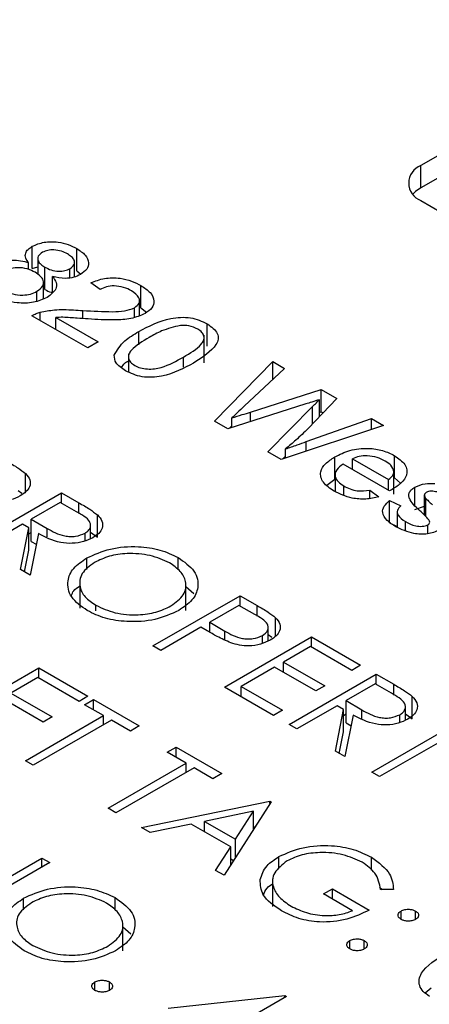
# Model space of a CAD drawing. Header units: inches. Extents: x 1880 to 2363, y -453 to -54.
# Tile 277 of 656: x 2069.403 to 2069.702, y -423.847 to -423.126. Entities that reach past the tile are written whole.
import ezdxf

# ---------------------------------------------------------------- set-up
doc = ezdxf.new("R2010")
doc.units = ezdxf.units.IN
doc.header["$LTSCALE"] = 0.5
doc.header["$MEASUREMENT"] = 0
doc.layers.add('DSS-M-S', color=53, linetype='Continuous')

msp = doc.modelspace()

# ---------------------------------------------------------------- linework, layer by layer
at = {"layer": 'DSS-M-S', "linetype": 'Continuous', "lineweight": 25}
for p, q in [((2069.88065, -423.12624), (2069.69582, -423.23294)), ((2069.88065, -423.14257), (2069.69582, -423.24927)), ((2069.69582, -423.24927), (2069.69582, -423.23294)), ((2069.69582, -423.24927), (2069.69191, -423.25201)), ((2069.69191, -423.25201), (2069.68999, -423.25391)), ((2069.69582, -423.25856), (2069.9736, -423.41892)), ((2069.41185, -423.30838), (2069.41185, -423.29205)), ((2069.44436, -423.30999), (2069.44436, -423.29366)), ((2069.41588, -423.3011), (2069.41588, -423.31239)), ((2069.4092, -423.30902), (2069.4092, -423.30408)), ((2069.41185, -423.30838), (2069.41588, -423.30701)), ((2069.42113, -423.32362), (2069.42113, -423.30729)), ((2069.43941, -423.31507), (2069.43941, -423.30841)), ((2069.4427, -423.31448), (2069.4427, -423.30381)), ((2069.42674, -423.32541), (2069.42674, -423.3142)), ((2069.44436, -423.30999), (2069.44746, -423.31241)), ((2069.42005, -423.33034), (2069.42005, -423.31853)), ((2069.46146, -423.32359), (2069.45466, -423.3188)), ((2069.49133, -423.3371), (2069.49133, -423.32077)), ((2069.41526, -423.33205), (2069.41526, -423.32497)), ((2069.48663, -423.34393), (2069.48663, -423.33698)), ((2069.49021, -423.34269), (2069.49021, -423.33193)), ((2069.49133, -423.3371), (2069.49546, -423.34029)), ((2069.4524, -423.36633), (2069.4116, -423.34278)), ((2069.41766, -423.34628), (2069.41766, -423.34027)), ((2069.42899, -423.3441), (2069.45995, -423.36197)), ((2069.42899, -423.35282), (2069.42899, -423.3441)), ((2069.44892, -423.34492), (2069.44892, -423.33902)), ((2069.53965, -423.365), (2069.53965, -423.34867)), ((2069.48977, -423.36415), (2069.48977, -423.35435)), ((2069.53742, -423.37736), (2069.53742, -423.35695)), ((2069.45995, -423.36197), (2069.4524, -423.36633)), ((2069.48219, -423.37066), (2069.48219, -423.38391)), ((2069.52228, -423.38051), (2069.52228, -423.37309)), ((2069.54517, -423.41989), (2069.58762, -423.37636)), ((2069.58762, -423.37636), (2069.59623, -423.38133)), ((2069.58762, -423.38944), (2069.58762, -423.37636)), ((2069.59623, -423.38133), (2069.56674, -423.40911)), ((2069.57132, -423.41329), (2069.6231, -423.39684)), ((2069.6231, -423.39684), (2069.63457, -423.40347)), ((2069.6231, -423.41317), (2069.6231, -423.39684)), ((2069.6118, -423.40738), (2069.55486, -423.42548)), ((2069.58406, -423.44234), (2069.6167, -423.40928)), ((2069.63457, -423.40347), (2069.61344, -423.42539)), ((2069.6167, -423.42201), (2069.6167, -423.40928)), ((2069.62168, -423.41684), (2069.62168, -423.40424)), ((2069.57132, -423.42025), (2069.57132, -423.41329)), ((2069.62168, -423.41362), (2069.6231, -423.41317)), ((2069.6231, -423.41317), (2069.62446, -423.41396)), ((2069.55486, -423.42548), (2069.54517, -423.41989)), ((2069.55599, -423.42512), (2069.55771, -423.42336)), ((2069.55771, -423.42457), (2069.55771, -423.41762)), ((2069.66846, -423.42303), (2069.59385, -423.44799)), ((2069.61213, -423.43494), (2069.65984, -423.41805)), ((2069.65984, -423.41805), (2069.66846, -423.42303)), ((2069.65984, -423.42591), (2069.65984, -423.41805)), ((2069.61213, -423.44187), (2069.61213, -423.43494)), ((2069.59385, -423.44799), (2069.58406, -423.44234)), ((2069.59498, -423.44761), (2069.597, -423.44557)), ((2069.597, -423.44694), (2069.597, -423.4403)), ((2069.67666, -423.46154), (2069.67666, -423.44521)), ((2069.63296, -423.46247), (2069.63296, -423.44614)), ((2069.67296, -423.47098), (2069.639, -423.45138)), ((2069.64579, -423.44745), (2069.67224, -423.46272)), ((2069.64579, -423.4553), (2069.64579, -423.44745)), ((2069.40699, -423.47176), (2069.40699, -423.45828)), ((2069.63321, -423.45916), (2069.63321, -423.47145)), ((2069.67617, -423.47327), (2069.67617, -423.45694)), ((2069.62716, -423.46675), (2069.63296, -423.46247)), ((2069.63947, -423.47385), (2069.63947, -423.46735)), ((2069.67224, -423.47057), (2069.67224, -423.46272)), ((2069.67666, -423.46154), (2069.68108, -423.46542)), ((2069.36955, -423.50904), (2069.43319, -423.4723)), ((2069.40153, -423.4706), (2069.40424, -423.47259)), ((2069.43319, -423.4723), (2069.44592, -423.47966)), ((2069.43319, -423.47984), (2069.43319, -423.4723)), ((2069.65854, -423.47051), (2069.6652, -423.47523)), ((2069.65854, -423.47641), (2069.65854, -423.47051)), ((2069.69148, -423.48132), (2069.69148, -423.46818)), ((2069.69844, -423.48862), (2069.69844, -423.47392)), ((2069.43237, -423.47937), (2069.41116, -423.49162)), ((2069.4443, -423.48626), (2069.43237, -423.47937)), ((2069.44592, -423.4875), (2069.44592, -423.47966)), ((2069.67299, -423.47798), (2069.6813, -423.4819)), ((2069.67299, -423.49431), (2069.67299, -423.47798)), ((2069.69954, -423.48978), (2069.69954, -423.47654)), ((2069.45947, -423.50481), (2069.45947, -423.48848)), ((2069.67852, -423.48641), (2069.67852, -423.49757)), ((2069.69148, -423.48451), (2069.69844, -423.48227)), ((2069.40463, -423.49538), (2069.37526, -423.51234)), ((2069.40927, -423.49806), (2069.40463, -423.49538)), ((2069.41116, -423.49162), (2069.42272, -423.49839)), ((2069.41116, -423.50795), (2069.41116, -423.49162)), ((2069.4545, -423.5059), (2069.4545, -423.49615)), ((2069.67299, -423.49431), (2069.67852, -423.49692)), ((2069.68459, -423.4998), (2069.68459, -423.4934)), ((2069.70103, -423.50229), (2069.70103, -423.49581)), ((2069.40328, -423.52852), (2069.40927, -423.49806)), ((2069.40927, -423.51439), (2069.40927, -423.49806)), ((2069.40927, -423.50244), (2069.41116, -423.50135)), ((2069.41633, -423.50214), (2069.41034, -423.53259)), ((2069.42272, -423.50469), (2069.42272, -423.49839)), ((2069.45045, -423.5076), (2069.45045, -423.5019)), ((2069.4545, -423.50123), (2069.45947, -423.50481)), ((2069.41116, -423.50795), (2069.41477, -423.51007)), ((2069.40616, -423.53018), (2069.40927, -423.51439)), ((2069.45167, -423.52855), (2069.45167, -423.52004)), ((2069.51845, -423.52862), (2069.51845, -423.51964)), ((2069.41034, -423.53259), (2069.40328, -423.52852)), ((2069.44655, -423.53632), (2069.44655, -423.55673)), ((2069.52419, -423.55843), (2069.52419, -423.53802)), ((2069.52419, -423.54097), (2069.52999, -423.54601)), ((2069.50009, -423.5844), (2069.56373, -423.54767)), ((2069.56373, -423.54767), (2069.57621, -423.55487)), ((2069.56373, -423.5552), (2069.56373, -423.54767)), ((2069.45835, -423.55876), (2069.45835, -423.55466)), ((2069.56291, -423.55473), (2069.5417, -423.56698)), ((2069.57455, -423.56145), (2069.56291, -423.55473)), ((2069.57621, -423.56275), (2069.57621, -423.55487)), ((2069.5417, -423.56698), (2069.5527, -423.57349)), ((2069.5417, -423.57447), (2069.5417, -423.56698)), ((2069.58975, -423.57726), (2069.58975, -423.56379)), ((2069.53517, -423.57074), (2069.5058, -423.5877)), ((2069.53972, -423.57337), (2069.53517, -423.57074)), ((2069.5527, -423.58011), (2069.5527, -423.57349)), ((2069.58429, -423.58078), (2069.58429, -423.5709)), ((2069.55231, -423.61455), (2069.61595, -423.57781)), ((2069.58008, -423.58255), (2069.58008, -423.57685)), ((2069.58429, -423.57611), (2069.587, -423.5781)), ((2069.61595, -423.57781), (2069.65184, -423.59853)), ((2069.61595, -423.58535), (2069.61595, -423.57781)), ((2069.5058, -423.5877), (2069.50009, -423.5844)), ((2069.61513, -423.58487), (2069.59555, -423.59618)), ((2069.64532, -423.6023), (2069.61513, -423.58487)), ((2069.59555, -423.59618), (2069.62574, -423.61361)), ((2069.59555, -423.60371), (2069.59555, -423.59618)), ((2069.35302, -423.63727), (2069.41666, -423.60054)), ((2069.41666, -423.60054), (2069.45256, -423.62126)), ((2069.41666, -423.60807), (2069.41666, -423.60054)), ((2069.58902, -423.59995), (2069.56454, -423.61408)), ((2069.61921, -423.61737), (2069.58902, -423.59995)), ((2069.65184, -423.59853), (2069.64532, -423.6023)), ((2069.41585, -423.6076), (2069.39627, -423.6189)), ((2069.44604, -423.62503), (2069.41585, -423.6076)), ((2069.59963, -423.64187), (2069.66327, -423.60513)), ((2069.66327, -423.60513), (2069.676, -423.61248)), ((2069.66327, -423.61266), (2069.66327, -423.60513)), ((2069.58821, -423.63527), (2069.55231, -423.61455)), ((2069.56454, -423.61408), (2069.59473, -423.6315)), ((2069.56454, -423.62161), (2069.56454, -423.61408)), ((2069.62574, -423.61361), (2069.61921, -423.61737)), ((2069.66245, -423.61219), (2069.64124, -423.62444)), ((2069.67438, -423.61908), (2069.66245, -423.61219)), ((2069.676, -423.62032), (2069.676, -423.61248)), ((2069.41993, -423.6401), (2069.38974, -423.62267)), ((2069.39627, -423.6189), (2069.42645, -423.63633)), ((2069.45256, -423.62126), (2069.44604, -423.62503)), ((2069.45012, -423.62738), (2069.45664, -423.62361)), ((2069.45664, -423.62361), (2069.49009, -423.64293)), ((2069.45664, -423.63115), (2069.45664, -423.62361)), ((2069.64124, -423.62444), (2069.6528, -423.63122)), ((2069.64124, -423.64077), (2069.64124, -423.62444)), ((2069.68955, -423.63763), (2069.68955, -423.6213)), ((2069.46399, -423.63539), (2069.45012, -423.62738)), ((2069.59473, -423.6315), (2069.58821, -423.63527)), ((2069.63471, -423.62821), (2069.60534, -423.64516)), ((2069.63336, -423.66134), (2069.63935, -423.63089)), ((2069.63935, -423.63089), (2069.63471, -423.62821)), ((2069.63935, -423.64722), (2069.63935, -423.63089)), ((2069.6528, -423.63752), (2069.6528, -423.63122)), ((2069.68458, -423.63872), (2069.68458, -423.62897)), ((2069.40687, -423.66836), (2069.46399, -423.63539)), ((2069.4697, -423.63869), (2069.41258, -423.67166)), ((2069.42645, -423.63633), (2069.41993, -423.6401)), ((2069.46399, -423.64198), (2069.46399, -423.63539)), ((2069.48357, -423.64669), (2069.4697, -423.63869)), ((2069.63935, -423.63526), (2069.64124, -423.63418)), ((2069.64641, -423.63496), (2069.64042, -423.66542)), ((2069.68053, -423.64042), (2069.68053, -423.63473)), ((2069.68458, -423.63406), (2069.68955, -423.63763)), ((2069.49009, -423.64293), (2069.48357, -423.64669)), ((2069.60534, -423.64516), (2069.59963, -423.64187)), ((2069.63625, -423.663), (2069.63935, -423.64722)), ((2069.64124, -423.64077), (2069.64485, -423.64289)), ((2069.66, -423.67672), (2069.71712, -423.64375)), ((2069.72283, -423.64705), (2069.66572, -423.68002)), ((2069.51049, -423.66224), (2069.51702, -423.65847)), ((2069.51702, -423.65847), (2069.55047, -423.67778)), ((2069.51702, -423.666), (2069.51702, -423.65847)), ((2069.64042, -423.66542), (2069.63336, -423.66134)), ((2069.41258, -423.67166), (2069.40687, -423.66836)), ((2069.52436, -423.67024), (2069.51049, -423.66224)), ((2069.46725, -423.70321), (2069.52436, -423.67024)), ((2069.53007, -423.67354), (2069.47296, -423.70651)), ((2069.52436, -423.67684), (2069.52436, -423.67024)), ((2069.54394, -423.68155), (2069.53007, -423.67354)), ((2069.55047, -423.67778), (2069.54394, -423.68155)), ((2069.66572, -423.68002), (2069.66, -423.67672)), ((2069.49173, -423.71734), (2069.58555, -423.69803)), ((2069.58555, -423.69803), (2069.58637, -423.6985)), ((2069.58555, -423.69978), (2069.58555, -423.69803)), ((2069.47296, -423.70651), (2069.46725, -423.70321)), ((2069.58637, -423.6985), (2069.5521, -423.7522)), ((2069.57349, -423.70539), (2069.53766, -423.71277)), ((2069.5604, -423.7259), (2069.57349, -423.70539)), ((2069.57349, -423.71868), (2069.57349, -423.70539)), ((2069.49796, -423.72094), (2069.49173, -423.71734)), ((2069.52803, -423.71475), (2069.49796, -423.72094)), ((2069.55688, -423.73141), (2069.52803, -423.71475)), ((2069.53766, -423.71277), (2069.5604, -423.7259)), ((2069.53766, -423.72031), (2069.53766, -423.71277)), ((2069.57349, -423.71685), (2069.57484, -423.71657)), ((2069.5604, -423.73919), (2069.5604, -423.7259)), ((2069.54589, -423.74861), (2069.55688, -423.73141)), ((2069.55688, -423.74471), (2069.55688, -423.73141)), ((2069.36882, -423.76851), (2069.41891, -423.7396)), ((2069.41891, -423.7396), (2069.42462, -423.7429)), ((2069.41891, -423.74619), (2069.41891, -423.7396)), ((2069.55688, -423.7402), (2069.55898, -423.74142)), ((2069.59211, -423.74753), (2069.59211, -423.73852)), ((2069.65976, -423.74854), (2069.65976, -423.73899)), ((2069.42462, -423.7429), (2069.36098, -423.77963)), ((2069.5521, -423.7522), (2069.54589, -423.74861)), ((2069.58749, -423.75473), (2069.58749, -423.77514)), ((2069.62472, -423.76586), (2069.63124, -423.76209)), ((2069.63124, -423.76209), (2069.65817, -423.77763)), ((2069.63124, -423.76963), (2069.63124, -423.76209)), ((2069.66575, -423.76092), (2069.66753, -423.76258)), ((2069.67586, -423.76271), (2069.66633, -423.76256)), ((2069.40557, -423.77747), (2069.40557, -423.76896)), ((2069.47235, -423.77755), (2069.47235, -423.76857)), ((2069.64593, -423.7781), (2069.62472, -423.76586)), ((2069.68142, -423.78446), (2069.68142, -423.77834)), ((2069.69203, -423.78446), (2069.69203, -423.77834)), ((2069.47809, -423.80736), (2069.47809, -423.78694)), ((2069.47809, -423.7899), (2069.48389, -423.79494)), ((2069.64389, -423.80613), (2069.64389, -423.80001)), ((2069.6545, -423.80613), (2069.6545, -423.80001)), ((2069.45766, -423.83639), (2069.45766, -423.83027)), ((2069.46827, -423.83639), (2069.46827, -423.83027)), ((2069.69894, -423.83819), (2069.70351, -423.83446)), ((2069.5111, -423.84934), (2069.59643, -423.8402)), ((2069.59759, -423.84087), (2069.55353, -423.8663)), ((2069.59643, -423.8402), (2069.59759, -423.84087)), ((2069.59643, -423.84154), (2069.59643, -423.8402))]:
    msp.add_line(p, q, dxfattribs=at)
msp.add_arc((2069.70068, -423.24575), 0.0137, 110.78342, 249.21658, dxfattribs=at)
for points, knots in [([(2069.4092, -423.30408), (2069.40838, -423.30295), (2069.40674, -423.3007), (2069.40665, -423.29722), (2069.40856, -423.29422), (2069.41075, -423.29277), (2069.41185, -423.29205)], [0, 0, 0, 0, 0.280294, 0.55956, 0.779662, 1, 1, 1, 1]), ([(2069.41185, -423.29205), (2069.41462, -423.29085), (2069.42016, -423.28846), (2069.43018, -423.2886), (2069.43836, -423.29054), (2069.44236, -423.29262), (2069.44436, -423.29366)], [0, 0, 0, 0, 0.278776, 0.558282, 0.778912, 1, 1, 1, 1]), ([(2069.43767, -423.29765), (2069.43623, -423.2969), (2069.43335, -423.29541), (2069.42807, -423.29452), (2069.42299, -423.29481), (2069.42058, -423.29589), (2069.41937, -423.29643)], [0, 0, 0, 0, 0.280884, 0.560471, 0.780458, 1, 1, 1, 1]), ([(2069.44436, -423.29366), (2069.44664, -423.29517), (2069.4512, -423.29819), (2069.45352, -423.30374), (2069.45231, -423.30896), (2069.44888, -423.31143), (2069.44717, -423.31266)], [0, 0, 0, 0, 0.2805809, 0.5601184, 0.7801452, 1, 1, 1, 1]), ([(2069.41937, -423.29643), (2069.41813, -423.29735), (2069.41566, -423.29919), (2069.41578, -423.30259), (2069.41795, -423.30529), (2069.42007, -423.30662), (2069.42113, -423.30729)], [0, 0, 0, 0, 0.27915, 0.558055, 0.778735, 1, 1, 1, 1]), ([(2069.43941, -423.30841), (2069.4406, -423.30749), (2069.44296, -423.30565), (2069.44281, -423.30232), (2069.44078, -423.29963), (2069.4387, -423.29831), (2069.43767, -423.29765)], [0, 0, 0, 0, 0.27867, 0.55815, 0.778855, 1, 1, 1, 1]), ([(2069.38287, -423.30616), (2069.38492, -423.30514), (2069.38902, -423.3031), (2069.39652, -423.30197), (2069.40351, -423.30241), (2069.4073, -423.30352), (2069.4092, -423.30408)], [0, 0, 0, 0, 0.280169, 0.559474, 0.779526, 1, 1, 1, 1]), ([(2069.41406, -423.31106), (2069.41218, -423.31011), (2069.40842, -423.30823), (2069.40141, -423.30746), (2069.39506, -423.30827), (2069.39207, -423.30972), (2069.39057, -423.31044)], [0, 0, 0, 0, 0.28049, 0.5596121, 0.7797018, 1, 1, 1, 1]), ([(2069.42113, -423.30729), (2069.42257, -423.30804), (2069.42545, -423.30953), (2069.43074, -423.31043), (2069.43583, -423.31006), (2069.43822, -423.30896), (2069.43941, -423.30841)], [0, 0, 0, 0, 0.280874, 0.560177, 0.780144, 1, 1, 1, 1]), ([(2069.41526, -423.32497), (2069.41686, -423.32381), (2069.42005, -423.32149), (2069.42035, -423.31721), (2069.41805, -423.31364), (2069.41539, -423.31192), (2069.41406, -423.31106)], [0, 0, 0, 0, 0.279497, 0.558753, 0.779074, 1, 1, 1, 1]), ([(2069.42674, -423.3142), (2069.42778, -423.31563), (2069.42987, -423.31848), (2069.42956, -423.32423), (2069.4253, -423.32744), (2069.42271, -423.32939)], [0, 0, 0, 0, 0.281323, 0.561878, 1, 1, 1, 1]), ([(2069.44717, -423.31266), (2069.44558, -423.31343), (2069.44239, -423.31496), (2069.43488, -423.31592), (2069.42982, -423.31485), (2069.42674, -423.3142)], [0, 0, 0, 0, 0.280591, 0.56074, 1, 1, 1, 1]), ([(2069.45466, -423.3188), (2069.45786, -423.31752), (2069.46423, -423.31498), (2069.47549, -423.31491), (2069.4846, -423.31727), (2069.48908, -423.3196), (2069.49133, -423.32077)], [0, 0, 0, 0, 0.279981, 0.558569, 0.77901, 1, 1, 1, 1]), ([(2069.48436, -423.3246), (2069.48254, -423.32367), (2069.4789, -423.32182), (2069.47217, -423.32075), (2069.46586, -423.32146), (2069.46293, -423.32288), (2069.46146, -423.32359)], [0, 0, 0, 0, 0.280717, 0.560108, 0.779741, 1, 1, 1, 1]), ([(2069.49133, -423.32077), (2069.49381, -423.3224), (2069.49877, -423.32565), (2069.50139, -423.33165), (2069.4999, -423.33729), (2069.49617, -423.33995), (2069.4943, -423.34127)], [0, 0, 0, 0, 0.280704, 0.560061, 0.78001, 1, 1, 1, 1]), ([(2069.42271, -423.32939), (2069.41953, -423.33081), (2069.41316, -423.33365), (2069.40153, -423.33382), (2069.39181, -423.33179), (2069.38713, -423.32938), (2069.38478, -423.32817)], [0, 0, 0, 0, 0.279182, 0.558674, 0.779103, 1, 1, 1, 1]), ([(2069.39164, -423.32428), (2069.39353, -423.32524), (2069.3973, -423.32713), (2069.40434, -423.32798), (2069.41075, -423.32717), (2069.41376, -423.3257), (2069.41526, -423.32497)], [0, 0, 0, 0, 0.280544, 0.559583, 0.779608, 1, 1, 1, 1]), ([(2069.42113, -423.32362), (2069.4225, -423.32446), (2069.42405, -423.32541), (2069.42615, -423.32573), (2069.42638, -423.32577)], [0, 0, 0, 0, 0.8889797, 1, 1, 1, 1]), ([(2069.48663, -423.33698), (2069.48796, -423.33592), (2069.49061, -423.33378), (2069.4902, -423.32885), (2069.48657, -423.32621), (2069.48436, -423.3246)], [0, 0, 0, 0, 0.279497, 0.560357, 1, 1, 1, 1]), ([(2069.44892, -423.33902), (2069.4561, -423.33944), (2069.46611, -423.34004), (2069.4794, -423.33973), (2069.48423, -423.33789), (2069.48663, -423.33698)], [0, 0, 0, 0, 0.56157, 0.781771, 1, 1, 1, 1]), ([(2069.4116, -423.34278), (2069.41262, -423.34222), (2069.41444, -423.34122), (2069.41668, -423.34056), (2069.41766, -423.34027)], [0, 0, 0, 0, 0.559888, 1, 1, 1, 1]), ([(2069.41766, -423.34027), (2069.42107, -423.33958), (2069.4267, -423.33845), (2069.435, -423.33827), (2069.44198, -423.33849), (2069.4466, -423.33884), (2069.44892, -423.33902)], [0, 0, 0, 0, 0.339296, 0.559447, 0.779697, 1, 1, 1, 1]), ([(2069.45275, -423.3452), (2069.45007, -423.345), (2069.44564, -423.34468), (2069.43948, -423.34426), (2069.43424, -423.3439), (2069.43074, -423.34403), (2069.42899, -423.3441)], [0, 0, 0, 0, 0.340087, 0.560143, 0.780159, 1, 1, 1, 1]), ([(2069.4943, -423.34127), (2069.49098, -423.34267), (2069.48432, -423.34547), (2069.46943, -423.34621), (2069.45908, -423.34558), (2069.45275, -423.3452)], [0, 0, 0, 0, 0.278437, 0.558627, 1, 1, 1, 1]), ([(2069.48977, -423.35435), (2069.49701, -423.35049), (2069.50607, -423.34566), (2069.52024, -423.3438), (2069.53006, -423.34423), (2069.53582, -423.3469), (2069.53965, -423.34867)], [0, 0, 0, 0, 0.4998369, 0.6254941, 0.7509601, 1, 1, 1, 1]), ([(2069.52012, -423.34991), (2069.51535, -423.35109), (2069.5068, -423.35323), (2069.50025, -423.35702), (2069.49735, -423.3587)], [0, 0, 0, 0, 0.55774, 1, 1, 1, 1]), ([(2069.53277, -423.35255), (2069.53068, -423.35159), (2069.52694, -423.34987), (2069.52221, -423.3499), (2069.52012, -423.34991)], [0, 0, 0, 0, 0.558886, 1, 1, 1, 1]), ([(2069.53965, -423.34867), (2069.54269, -423.35089), (2069.54726, -423.35422), (2069.5482, -423.35989), (2069.54451, -423.368), (2069.53634, -423.37326), (2069.52981, -423.37747)], [0, 0, 0, 0, 0.249304, 0.374731, 0.500442, 1, 1, 1, 1]), ([(2069.4717, -423.37179), (2069.47383, -423.36811), (2069.47765, -423.3615), (2069.48605, -423.35655), (2069.48977, -423.35435)], [0, 0, 0, 0, 0.55786, 1, 1, 1, 1]), ([(2069.49735, -423.3587), (2069.49243, -423.3616), (2069.48628, -423.36522), (2069.48215, -423.37084), (2069.48207, -423.37389), (2069.48338, -423.37688), (2069.48564, -423.37843), (2069.48677, -423.3792)], [0, 0, 0, 0, 0.5000428, 0.6251453, 0.7501671, 0.8750828, 1, 1, 1, 1]), ([(2069.52228, -423.37309), (2069.52721, -423.37019), (2069.53339, -423.36656), (2069.53742, -423.36091), (2069.53757, -423.35785), (2069.5362, -423.35486), (2069.53391, -423.35332), (2069.53277, -423.35255)], [0, 0, 0, 0, 0.500025, 0.625124, 0.750185, 0.875021, 1, 1, 1, 1]), ([(2069.47997, -423.38312), (2069.47723, -423.38128), (2069.47234, -423.37798), (2069.47189, -423.37368), (2069.4717, -423.37179)], [0, 0, 0, 0, 0.559942, 1, 1, 1, 1]), ([(2069.48677, -423.3792), (2069.48811, -423.37985), (2069.4908, -423.38115), (2069.49597, -423.38192), (2069.50125, -423.38184), (2069.511, -423.37949), (2069.51726, -423.37594), (2069.52228, -423.37309)], [0, 0, 0, 0, 0.124885, 0.249788, 0.374806, 0.499938, 1, 1, 1, 1]), ([(2069.47718, -423.38073), (2069.47781, -423.37963), (2069.47887, -423.37776), (2069.48123, -423.37636), (2069.48219, -423.37578)], [0, 0, 0, 0, 0.591141, 1, 1, 1, 1]), ([(2069.52981, -423.37747), (2069.52257, -423.38133), (2069.51352, -423.38617), (2069.49936, -423.38801), (2069.48954, -423.38758), (2069.4838, -423.3849), (2069.47997, -423.38312)], [0, 0, 0, 0, 0.4997948, 0.6254512, 0.7509263, 1, 1, 1, 1]), ([(2069.56674, -423.40911), (2069.56506, -423.4107), (2069.56205, -423.41353), (2069.55904, -423.41637), (2069.55771, -423.41762)], [0, 0, 0, 0, 0.56, 1, 1, 1, 1]), ([(2069.62168, -423.40424), (2069.61984, -423.40483), (2069.61655, -423.40588), (2069.61325, -423.40692), (2069.6118, -423.40738)], [0, 0, 0, 0, 0.56, 1, 1, 1, 1]), ([(2069.6167, -423.40928), (2069.61763, -423.40834), (2069.61929, -423.40666), (2069.62095, -423.40498), (2069.62168, -423.40424)], [0, 0, 0, 0, 0.560001, 1, 1, 1, 1]), ([(2069.55771, -423.41762), (2069.56026, -423.41681), (2069.5648, -423.41538), (2069.56933, -423.41393), (2069.57132, -423.41329)], [0, 0, 0, 0, 0.560005, 1, 1, 1, 1]), ([(2069.61344, -423.42539), (2069.6105, -423.42822), (2069.60525, -423.43328), (2069.59952, -423.43815), (2069.597, -423.4403)], [0, 0, 0, 0, 0.560002, 1, 1, 1, 1]), ([(2069.597, -423.4403), (2069.59982, -423.4393), (2069.60487, -423.43751), (2069.60991, -423.43573), (2069.61213, -423.43494)], [0, 0, 0, 0, 0.5599996, 1, 1, 1, 1]), ([(2069.63296, -423.44614), (2069.63646, -423.44436), (2069.64343, -423.44083), (2069.65659, -423.43934), (2069.66836, -423.4411), (2069.67389, -423.44384), (2069.67666, -423.44521)], [0, 0, 0, 0, 0.280597, 0.559451, 0.779463, 1, 1, 1, 1]), ([(2069.66984, -423.44912), (2069.66794, -423.44817), (2069.66414, -423.44627), (2069.65727, -423.44515), (2069.65067, -423.44548), (2069.64742, -423.4468), (2069.64579, -423.44745)], [0, 0, 0, 0, 0.28047, 0.560158, 0.779934, 1, 1, 1, 1]), ([(2069.67666, -423.44521), (2069.67954, -423.44725), (2069.68529, -423.45133), (2069.6863, -423.45896), (2069.68206, -423.46531), (2069.67731, -423.46836), (2069.67493, -423.46988)], [0, 0, 0, 0, 0.279698, 0.558756, 0.779024, 1, 1, 1, 1]), ([(2069.39345, -423.44936), (2069.39618, -423.45093), (2069.40105, -423.45372), (2069.40517, -423.45689), (2069.40699, -423.45828)], [0, 0, 0, 0, 0.560314, 1, 1, 1, 1]), ([(2069.63253, -423.47119), (2069.62952, -423.46915), (2069.62353, -423.46509), (2069.6217, -423.45738), (2069.62573, -423.45081), (2069.63055, -423.4477), (2069.63296, -423.44614)], [0, 0, 0, 0, 0.280208, 0.558984, 0.779113, 1, 1, 1, 1]), ([(2069.639, -423.45138), (2069.63723, -423.45271), (2069.6337, -423.45538), (2069.63274, -423.46019), (2069.635, -423.46436), (2069.63798, -423.46635), (2069.63947, -423.46735)], [0, 0, 0, 0, 0.280354, 0.559223, 0.779415, 1, 1, 1, 1]), ([(2069.67617, -423.45694), (2069.67569, -423.45529), (2069.67484, -423.45232), (2069.67137, -423.4501), (2069.66984, -423.44912)], [0, 0, 0, 0, 0.558503, 1, 1, 1, 1]), ([(2069.40699, -423.45828), (2069.40822, -423.4598), (2069.4107, -423.46284), (2069.41039, -423.46763), (2069.40761, -423.47167), (2069.40458, -423.47364), (2069.40306, -423.47462)], [0, 0, 0, 0, 0.2797054, 0.5593809, 0.7795086, 1, 1, 1, 1]), ([(2069.67224, -423.46272), (2069.67347, -423.46174), (2069.67566, -423.46001), (2069.67601, -423.45788), (2069.67617, -423.45694)], [0, 0, 0, 0, 0.560691, 1, 1, 1, 1]), ([(2069.63947, -423.46735), (2069.64263, -423.46888), (2069.64827, -423.47161), (2069.6554, -423.47085), (2069.65854, -423.47051)], [0, 0, 0, 0, 0.559998, 1, 1, 1, 1]), ([(2069.69148, -423.46818), (2069.69392, -423.46715), (2069.69829, -423.46529), (2069.70364, -423.46553), (2069.70601, -423.46564)], [0, 0, 0, 0, 0.5584821, 1, 1, 1, 1]), ([(2069.40306, -423.47462), (2069.40081, -423.47575), (2069.39632, -423.47799), (2069.38802, -423.4791), (2069.38039, -423.4785), (2069.37627, -423.47724), (2069.37421, -423.47662)], [0, 0, 0, 0, 0.280099, 0.559324, 0.779458, 1, 1, 1, 1]), ([(2069.6652, -423.47523), (2069.66206, -423.47596), (2069.65578, -423.47743), (2069.64332, -423.47644), (2069.63662, -423.47318), (2069.63253, -423.47119)], [0, 0, 0, 0, 0.28029, 0.560429, 1, 1, 1, 1]), ([(2069.67493, -423.46988), (2069.67456, -423.47009), (2069.67391, -423.47046), (2069.67325, -423.47082), (2069.67296, -423.47098)], [0, 0, 0, 0, 0.559999, 1, 1, 1, 1]), ([(2069.69603, -423.48636), (2069.6929, -423.48351), (2069.68899, -423.47995), (2069.68685, -423.47503), (2069.68714, -423.4725), (2069.68864, -423.4701), (2069.69053, -423.46882), (2069.69148, -423.46818)], [0, 0, 0, 0, 0.500317, 0.62533, 0.750235, 0.875084, 1, 1, 1, 1]), ([(2069.6998, -423.4721), (2069.69938, -423.4724), (2069.69864, -423.47294), (2069.6985, -423.47362), (2069.69844, -423.47392)], [0, 0, 0, 0, 0.559003, 1, 1, 1, 1]), ([(2069.69844, -423.47392), (2069.6985, -423.47443), (2069.69861, -423.47534), (2069.69925, -423.47617), (2069.69954, -423.47654)], [0, 0, 0, 0, 0.559249, 1, 1, 1, 1]), ([(2069.71413, -423.47469), (2069.71211, -423.47356), (2069.70908, -423.47187), (2069.70428, -423.47116), (2069.70145, -423.47135), (2069.70035, -423.47185), (2069.6998, -423.4721)], [0, 0, 0, 0, 0.500346, 0.749595, 0.875112, 1, 1, 1, 1]), ([(2069.44592, -423.47966), (2069.44863, -423.48121), (2069.45348, -423.48399), (2069.45764, -423.48711), (2069.45947, -423.48848)], [0, 0, 0, 0, 0.56024, 1, 1, 1, 1]), ([(2069.67769, -423.49726), (2069.67533, -423.49577), (2069.67062, -423.4928), (2069.66721, -423.48731), (2069.66868, -423.48204), (2069.67155, -423.47934), (2069.67299, -423.47798)], [0, 0, 0, 0, 0.2807855, 0.5596039, 0.779482, 1, 1, 1, 1]), ([(2069.6813, -423.4819), (2069.68024, -423.48295), (2069.67811, -423.48505), (2069.67883, -423.4896), (2069.68241, -423.49196), (2069.68459, -423.4934)], [0, 0, 0, 0, 0.280342, 0.559842, 1, 1, 1, 1]), ([(2069.69954, -423.47654), (2069.70042, -423.47743), (2069.702, -423.47901), (2069.70366, -423.48057), (2069.70439, -423.48125)], [0, 0, 0, 0, 0.559969, 1, 1, 1, 1]), ([(2069.45045, -423.5019), (2069.45131, -423.50133), (2069.45304, -423.50017), (2069.45431, -423.49797), (2069.45468, -423.4957), (2069.45307, -423.49118), (2069.4482, -423.48844), (2069.4443, -423.48626)], [0, 0, 0, 0, 0.125307, 0.250617, 0.375954, 0.501281, 1, 1, 1, 1]), ([(2069.45947, -423.48848), (2069.46081, -423.49002), (2069.46348, -423.49308), (2069.46339, -423.49799), (2069.46077, -423.50217), (2069.45769, -423.5042), (2069.45615, -423.50521)], [0, 0, 0, 0, 0.279797, 0.5595, 0.779626, 1, 1, 1, 1]), ([(2069.70176, -423.49221), (2069.70078, -423.49109), (2069.69904, -423.48909), (2069.69695, -423.48719), (2069.69603, -423.48636)], [0, 0, 0, 0, 0.559772, 1, 1, 1, 1]), ([(2069.68459, -423.4934), (2069.68694, -423.49466), (2069.69047, -423.49654), (2069.69604, -423.49704), (2069.69919, -423.49668), (2069.70041, -423.4961), (2069.70103, -423.49581)], [0, 0, 0, 0, 0.499387, 0.749068, 0.874806, 1, 1, 1, 1]), ([(2069.70103, -423.49581), (2069.70141, -423.49553), (2069.70219, -423.49496), (2069.70251, -423.49364), (2069.70204, -423.49276), (2069.70176, -423.49221)], [0, 0, 0, 0, 0.2797245, 0.5597039, 1, 1, 1, 1]), ([(2069.45615, -423.50521), (2069.45397, -423.50627), (2069.44961, -423.5084), (2069.44112, -423.50967), (2069.4286, -423.50862), (2069.42139, -423.50481), (2069.41633, -423.50214)], [0, 0, 0, 0, 0.18712, 0.373979, 0.560911, 1, 1, 1, 1]), ([(2069.42272, -423.49839), (2069.42664, -423.50064), (2069.43155, -423.50346), (2069.43948, -423.50445), (2069.44493, -423.50422), (2069.44825, -423.50283), (2069.45045, -423.5019)], [0, 0, 0, 0, 0.4998271, 0.6254978, 0.7512079, 1, 1, 1, 1]), ([(2069.70935, -423.49973), (2069.70658, -423.50084), (2069.70102, -423.50305), (2069.68841, -423.50236), (2069.68176, -423.4992), (2069.67769, -423.49726)], [0, 0, 0, 0, 0.27931, 0.559363, 1, 1, 1, 1]), ([(2069.45167, -423.52004), (2069.45717, -423.51754), (2069.46816, -423.51255), (2069.48806, -423.51112), (2069.50572, -423.51362), (2069.5142, -423.51763), (2069.51845, -423.51964)], [0, 0, 0, 0, 0.279731, 0.559327, 0.77968, 1, 1, 1, 1]), ([(2069.5122, -423.52357), (2069.50766, -423.52155), (2069.49858, -423.51752), (2069.4823, -423.5163), (2069.46778, -423.51833), (2069.46087, -423.52166), (2069.45741, -423.52332)], [0, 0, 0, 0, 0.279627, 0.55935, 0.77963, 1, 1, 1, 1]), ([(2069.45205, -423.55856), (2069.44767, -423.5554), (2069.4389, -423.54907), (2069.43692, -423.53755), (2069.44109, -423.52733), (2069.44814, -423.52247), (2069.45167, -423.52004)], [0, 0, 0, 0, 0.279663, 0.559354, 0.779636, 1, 1, 1, 1]), ([(2069.45741, -423.52332), (2069.45388, -423.52592), (2069.44683, -423.53111), (2069.44588, -423.54054), (2069.44968, -423.54876), (2069.45546, -423.55269), (2069.45835, -423.55466)], [0, 0, 0, 0, 0.279416, 0.5590765, 0.779478, 1, 1, 1, 1]), ([(2069.51318, -423.55518), (2069.51673, -423.55256), (2069.52384, -423.54734), (2069.52485, -423.53781), (2069.52075, -423.52959), (2069.51505, -423.52558), (2069.5122, -423.52357)], [0, 0, 0, 0, 0.279468, 0.55887, 0.779516, 1, 1, 1, 1]), ([(2069.51845, -423.51964), (2069.52291, -423.52282), (2069.53183, -423.52918), (2069.53395, -423.54083), (2069.52964, -423.55114), (2069.52247, -423.55603), (2069.51888, -423.55848)], [0, 0, 0, 0, 0.279767, 0.559358, 0.779571, 1, 1, 1, 1]), ([(2069.44053, -423.54769), (2069.44092, -423.54642), (2069.44176, -423.54371), (2069.44489, -423.54162), (2069.44655, -423.54051)], [0, 0, 0, 0, 0.469148, 1, 1, 1, 1]), ([(2069.51888, -423.55848), (2069.51338, -423.56101), (2069.50239, -423.56607), (2069.48237, -423.56715), (2069.46468, -423.5647), (2069.45626, -423.56061), (2069.45205, -423.55856)], [0, 0, 0, 0, 0.2796304, 0.5593429, 0.7795972, 1, 1, 1, 1]), ([(2069.45835, -423.55466), (2069.46285, -423.55672), (2069.47185, -423.56086), (2069.48819, -423.56224), (2069.50276, -423.56018), (2069.50971, -423.55685), (2069.51318, -423.55518)], [0, 0, 0, 0, 0.2798297, 0.559389, 0.7796538, 1, 1, 1, 1]), ([(2069.57621, -423.55487), (2069.57894, -423.55644), (2069.58381, -423.55923), (2069.58793, -423.5624), (2069.58975, -423.56379)], [0, 0, 0, 0, 0.560314, 1, 1, 1, 1]), ([(2069.58008, -423.57685), (2069.58162, -423.57562), (2069.58394, -423.57379), (2069.58446, -423.57078), (2069.58319, -423.56632), (2069.57839, -423.56361), (2069.57455, -423.56145)], [0, 0, 0, 0, 0.248969, 0.374729, 0.500383, 1, 1, 1, 1]), ([(2069.58975, -423.56379), (2069.59098, -423.56531), (2069.59345, -423.56835), (2069.59315, -423.57314), (2069.59037, -423.57718), (2069.58734, -423.57914), (2069.58582, -423.58013)], [0, 0, 0, 0, 0.279705, 0.559381, 0.779509, 1, 1, 1, 1]), ([(2069.55697, -423.58212), (2069.55358, -423.5806), (2069.54752, -423.57789), (2069.54211, -423.57475), (2069.53972, -423.57337)], [0, 0, 0, 0, 0.559694, 1, 1, 1, 1]), ([(2069.5527, -423.57349), (2069.55657, -423.57574), (2069.5614, -423.57855), (2069.56928, -423.57942), (2069.57465, -423.57915), (2069.57792, -423.57776), (2069.58008, -423.57685)], [0, 0, 0, 0, 0.499721, 0.62535, 0.751083, 1, 1, 1, 1]), ([(2069.58582, -423.58013), (2069.58357, -423.58125), (2069.57908, -423.5835), (2069.57078, -423.5846), (2069.56315, -423.584), (2069.55903, -423.58275), (2069.55697, -423.58212)], [0, 0, 0, 0, 0.280099, 0.559324, 0.779458, 1, 1, 1, 1]), ([(2069.676, -423.61248), (2069.67872, -423.61404), (2069.68356, -423.61681), (2069.68772, -423.61993), (2069.68955, -423.6213)], [0, 0, 0, 0, 0.56024, 1, 1, 1, 1]), ([(2069.68053, -423.63473), (2069.68139, -423.63415), (2069.68312, -423.63299), (2069.68439, -423.6308), (2069.68476, -423.62852), (2069.68315, -423.624), (2069.67828, -423.62127), (2069.67438, -423.61908)], [0, 0, 0, 0, 0.125307, 0.250617, 0.375954, 0.501281, 1, 1, 1, 1]), ([(2069.68955, -423.6213), (2069.69089, -423.62284), (2069.69356, -423.62591), (2069.69347, -423.63081), (2069.69085, -423.635), (2069.68777, -423.63702), (2069.68623, -423.63803)], [0, 0, 0, 0, 0.279797, 0.5595, 0.779626, 1, 1, 1, 1]), ([(2069.6528, -423.63122), (2069.65672, -423.63347), (2069.66163, -423.63628), (2069.66956, -423.63727), (2069.67501, -423.63704), (2069.67833, -423.63565), (2069.68053, -423.63473)], [0, 0, 0, 0, 0.499827, 0.625498, 0.751208, 1, 1, 1, 1]), ([(2069.68623, -423.63803), (2069.68405, -423.6391), (2069.67969, -423.64123), (2069.6712, -423.6425), (2069.65868, -423.64144), (2069.65147, -423.63763), (2069.64641, -423.63496)], [0, 0, 0, 0, 0.18712, 0.373979, 0.560911, 1, 1, 1, 1]), ([(2069.59211, -423.73852), (2069.59772, -423.73601), (2069.60895, -423.73097), (2069.62929, -423.7298), (2069.64704, -423.73274), (2069.65552, -423.7369), (2069.65976, -423.73899)], [0, 0, 0, 0, 0.27959, 0.559072, 0.779411, 1, 1, 1, 1]), ([(2069.57847, -423.75541), (2069.57959, -423.75186), (2069.58161, -423.74551), (2069.58889, -423.74066), (2069.59211, -423.73852)], [0, 0, 0, 0, 0.559317, 1, 1, 1, 1]), ([(2069.65304, -423.74265), (2069.64853, -423.74061), (2069.6395, -423.73652), (2069.6233, -423.73502), (2069.60865, -423.73681), (2069.6016, -423.74005), (2069.59807, -423.74167)], [0, 0, 0, 0, 0.279847, 0.559555, 0.779847, 1, 1, 1, 1]), ([(2069.65976, -423.73899), (2069.66506, -423.74292), (2069.67456, -423.74996), (2069.67546, -423.7588), (2069.67586, -423.76271)], [0, 0, 0, 0, 0.558579, 1, 1, 1, 1]), ([(2069.59807, -423.74167), (2069.59452, -423.74448), (2069.5874, -423.75009), (2069.58695, -423.7601), (2069.59187, -423.76859), (2069.59798, -423.77273), (2069.60103, -423.77479)], [0, 0, 0, 0, 0.279061, 0.558584, 0.779236, 1, 1, 1, 1]), ([(2069.66633, -423.76256), (2069.66563, -423.75842), (2069.66438, -423.75103), (2069.65651, -423.74521), (2069.65304, -423.74265)], [0, 0, 0, 0, 0.55984, 1, 1, 1, 1]), ([(2069.59401, -423.77827), (2069.5886, -423.77453), (2069.57895, -423.76784), (2069.57861, -423.75921), (2069.57847, -423.75541)], [0, 0, 0, 0, 0.559617, 1, 1, 1, 1]), ([(2069.40557, -423.76896), (2069.41107, -423.76647), (2069.42206, -423.76148), (2069.44196, -423.76005), (2069.45962, -423.76255), (2069.46811, -423.76656), (2069.47235, -423.76857)], [0, 0, 0, 0, 0.279731, 0.559327, 0.77968, 1, 1, 1, 1]), ([(2069.58097, -423.76666), (2069.58153, -423.76488), (2069.58249, -423.76179), (2069.58601, -423.75944), (2069.58749, -423.75845)], [0, 0, 0, 0, 0.57824, 1, 1, 1, 1]), ([(2069.40596, -423.80748), (2069.40157, -423.80432), (2069.3928, -423.798), (2069.39082, -423.78647), (2069.39499, -423.77626), (2069.40204, -423.7714), (2069.40557, -423.76896)], [0, 0, 0, 0, 0.279663, 0.559354, 0.779636, 1, 1, 1, 1]), ([(2069.4661, -423.7725), (2069.46156, -423.77048), (2069.45248, -423.76644), (2069.4362, -423.76523), (2069.42168, -423.76726), (2069.41477, -423.77058), (2069.41131, -423.77225)], [0, 0, 0, 0, 0.279627, 0.55935, 0.77963, 1, 1, 1, 1]), ([(2069.47235, -423.76857), (2069.47681, -423.77175), (2069.48574, -423.77811), (2069.48786, -423.78976), (2069.48354, -423.80007), (2069.47637, -423.80496), (2069.47278, -423.80741)], [0, 0, 0, 0, 0.279767, 0.559358, 0.779571, 1, 1, 1, 1]), ([(2069.41131, -423.77225), (2069.40779, -423.77484), (2069.40074, -423.78004), (2069.39978, -423.78947), (2069.40358, -423.79768), (2069.40936, -423.80162), (2069.41225, -423.80358)], [0, 0, 0, 0, 0.279416, 0.559077, 0.779478, 1, 1, 1, 1]), ([(2069.46708, -423.80411), (2069.47064, -423.80149), (2069.47774, -423.79626), (2069.47876, -423.78673), (2069.47465, -423.77851), (2069.46895, -423.7745), (2069.4661, -423.7725)], [0, 0, 0, 0, 0.279468, 0.55887, 0.779516, 1, 1, 1, 1]), ([(2069.60103, -423.77479), (2069.60457, -423.77654), (2069.61163, -423.78004), (2069.62442, -423.78196), (2069.63655, -423.78141), (2069.6428, -423.77921), (2069.64593, -423.7781)], [0, 0, 0, 0, 0.280254, 0.559912, 0.779941, 1, 1, 1, 1]), ([(2069.68142, -423.77834), (2069.6823, -423.77795), (2069.68405, -423.77716), (2069.68722, -423.77699), (2069.69002, -423.77738), (2069.69136, -423.77802), (2069.69203, -423.77834)], [0, 0, 0, 0, 0.279585, 0.559454, 0.779697, 1, 1, 1, 1]), ([(2069.65817, -423.77763), (2069.65297, -423.78018), (2069.6426, -423.78526), (2069.6232, -423.78717), (2069.60608, -423.78435), (2069.59803, -423.7803), (2069.59401, -423.77827)], [0, 0, 0, 0, 0.2803512, 0.5593674, 0.7793709, 1, 1, 1, 1]), ([(2069.68142, -423.78446), (2069.68073, -423.78396), (2069.67935, -423.78295), (2069.67907, -423.78112), (2069.67974, -423.7795), (2069.68086, -423.77873), (2069.68142, -423.77834)], [0, 0, 0, 0, 0.279647, 0.559299, 0.779615, 1, 1, 1, 1]), ([(2069.69203, -423.78446), (2069.69116, -423.78486), (2069.68941, -423.78567), (2069.68623, -423.78582), (2069.68342, -423.78544), (2069.68209, -423.78479), (2069.68142, -423.78446)], [0, 0, 0, 0, 0.279517, 0.559326, 0.779544, 1, 1, 1, 1]), ([(2069.69203, -423.77834), (2069.69272, -423.77884), (2069.69411, -423.77985), (2069.69437, -423.78168), (2069.69373, -423.78331), (2069.6926, -423.78408), (2069.69203, -423.78446)], [0, 0, 0, 0, 0.279602, 0.559212, 0.779475, 1, 1, 1, 1]), ([(2069.64389, -423.80001), (2069.64476, -423.79961), (2069.64652, -423.79881), (2069.64969, -423.79864), (2069.65249, -423.79903), (2069.65383, -423.79968), (2069.6545, -423.80001)], [0, 0, 0, 0, 0.279576, 0.559284, 0.779552, 1, 1, 1, 1]), ([(2069.41225, -423.80358), (2069.41676, -423.80565), (2069.42576, -423.80978), (2069.44209, -423.81116), (2069.45667, -423.80911), (2069.46361, -423.80577), (2069.46708, -423.80411)], [0, 0, 0, 0, 0.2798297, 0.559389, 0.7796538, 1, 1, 1, 1]), ([(2069.64389, -423.80613), (2069.64321, -423.80562), (2069.64184, -423.80461), (2069.64155, -423.80278), (2069.64222, -423.80117), (2069.64333, -423.80039), (2069.64389, -423.80001)], [0, 0, 0, 0, 0.279581, 0.559143, 0.779575, 1, 1, 1, 1]), ([(2069.6545, -423.80613), (2069.65362, -423.80653), (2069.65187, -423.80732), (2069.6487, -423.80748), (2069.6459, -423.8071), (2069.64456, -423.80645), (2069.64389, -423.80613)], [0, 0, 0, 0, 0.279469, 0.559358, 0.779674, 1, 1, 1, 1]), ([(2069.6545, -423.80001), (2069.65519, -423.80051), (2069.65658, -423.80152), (2069.65684, -423.80335), (2069.6562, -423.80498), (2069.65506, -423.80574), (2069.6545, -423.80613)], [0, 0, 0, 0, 0.279602, 0.559212, 0.779475, 1, 1, 1, 1]), ([(2069.47278, -423.80741), (2069.46728, -423.80994), (2069.45629, -423.81499), (2069.43628, -423.81608), (2069.41858, -423.81363), (2069.41017, -423.80953), (2069.40596, -423.80748)], [0, 0, 0, 0, 0.2796304, 0.5593429, 0.7795972, 1, 1, 1, 1]), ([(2069.70229, -423.84078), (2069.70058, -423.83963), (2069.69717, -423.83731), (2069.69375, -423.83148), (2069.69608, -423.82048), (2069.70709, -423.81372), (2069.71444, -423.80921)], [0, 0, 0, 0, 0.125551, 0.25109, 0.50025, 1, 1, 1, 1]), ([(2069.45766, -423.83639), (2069.45698, -423.83588), (2069.45561, -423.83487), (2069.45532, -423.83305), (2069.45599, -423.83143), (2069.45711, -423.83065), (2069.45766, -423.83027)], [0, 0, 0, 0, 0.279581, 0.559143, 0.779575, 1, 1, 1, 1]), ([(2069.45766, -423.83027), (2069.45854, -423.82987), (2069.46029, -423.82907), (2069.46346, -423.82891), (2069.46626, -423.8293), (2069.4676, -423.82994), (2069.46827, -423.83027)], [0, 0, 0, 0, 0.279576, 0.559284, 0.779552, 1, 1, 1, 1]), ([(2069.46827, -423.83027), (2069.46896, -423.83077), (2069.47036, -423.83178), (2069.47061, -423.83361), (2069.46997, -423.83524), (2069.46884, -423.83601), (2069.46827, -423.83639)], [0, 0, 0, 0, 0.279602, 0.559212, 0.779475, 1, 1, 1, 1]), ([(2069.46827, -423.83639), (2069.4674, -423.83679), (2069.46565, -423.83759), (2069.46247, -423.83774), (2069.45967, -423.83736), (2069.45833, -423.83671), (2069.45766, -423.83639)], [0, 0, 0, 0, 0.2794691, 0.5593578, 0.7796739, 1, 1, 1, 1])]:
    msp.add_open_spline(points, degree=3, knots=knots, dxfattribs=at)

doc.saveas('drawing.dxf')
